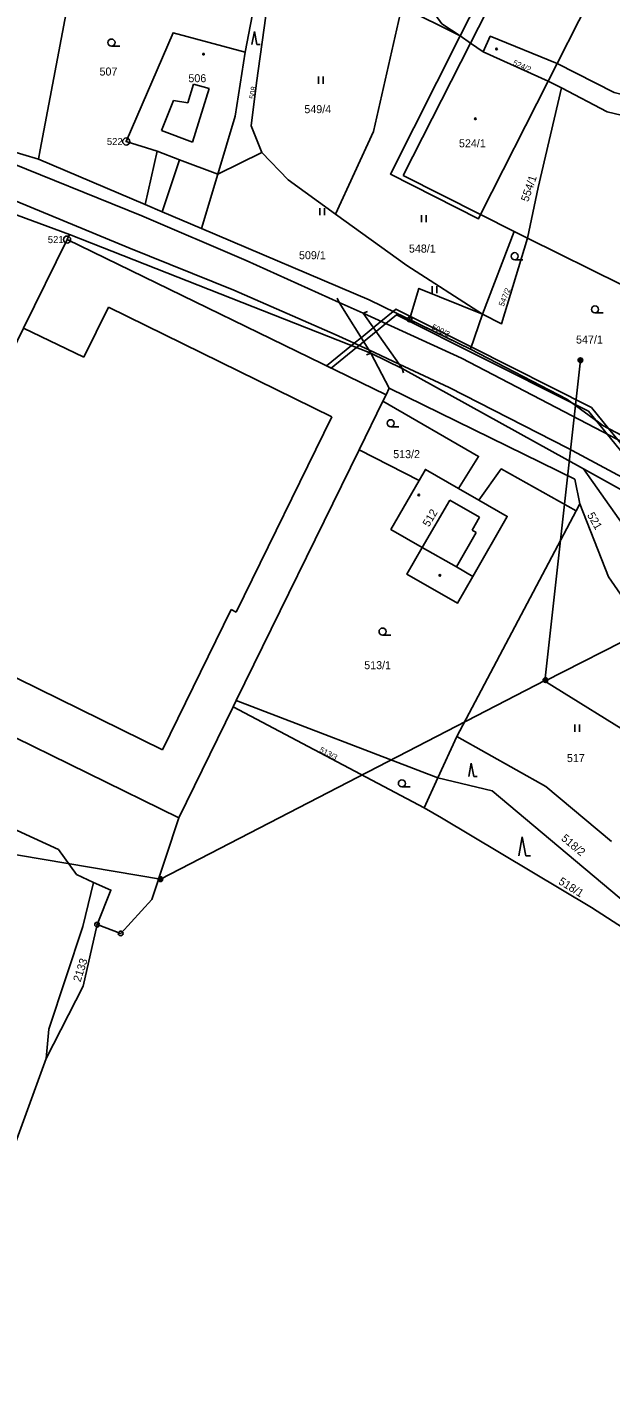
# Model space of a CAD drawing. Extents: x -504988 to -494607, y -1123820 to -1114018.
# Drawn here: x -499771.3 to -499647.4, y -1121578.3 to -1121291.8 of the extents above; entities that cross this region are included whole.
import ezdxf

# ---------------------------------------------------------------- set-up
doc = ezdxf.new("R2010")
doc.units = 0
for name, color, linetype in [('Hranice parcel', 7, 'Continuous'), ('Parcelní čísla', 7, 'Continuous'), ('Poz předměty', 7, 'Continuous'), ('Vnitřní kresba', 7, 'Continuous'), ('Věcná břemena k části', 7, 'Continuous'), ('Značky bodu BP', 7, 'Continuous'), ('Značky budov', 7, 'Continuous'), ('Značky kultur', 7, 'Continuous')]:
    doc.layers.add(name, color=color, linetype=linetype)

msp = doc.modelspace()

# ---------------------------------------------------------------- linework, layer by layer
at = {"layer": 'Hranice parcel'}
for p, q in [((-499724.89, -1121297.16), (-499720.54, -1121274.67)), ((-499679.21, -1121293.69), (-499691.64, -1121287.55)), ((-499679.21, -1121293.69), (-499677.32, -1121289.95)), ((-499660.52, -1121303.32), (-499674.35, -1121297.14)), ((-499660.52, -1121303.32), (-499658.64, -1121299.61)), ((-499674.89, -1121331.64), (-499660.52, -1121303.32)), ((-499657.71, -1121304.78), (-499660.52, -1121303.32)), ((-499775.48, -1121317.95), (-499768.83, -1121319.89)), ((-499768.83, -1121319.89), (-499746.13, -1121329.54)), ((-499721.37, -1121318.52), (-499730.69, -1121323.08)), ((-499730.69, -1121323.08), (-499734.16, -1121334.64)), ((-499762.19, -1121335.87), (-499776.61, -1121330.59)), ((-499667.74, -1121335.23), (-499674.89, -1121331.64)), ((-499698.2, -1121361.14), (-499762.19, -1121335.87)), ((-499667.74, -1121335.23), (-499674.46, -1121352.85)), ((-499664.88, -1121336.65), (-499667.74, -1121335.23)), ((-499689.98, -1121353.94), (-499677.04, -1121360.24)), ((-499677.04, -1121360.24), (-499674.46, -1121352.85)), ((-499694.28, -1121368.51), (-499698.2, -1121361.14)), ((-499700.68, -1121381.61), (-499695.62, -1121371.28)), ((-499726.78, -1121434.85), (-499700.68, -1121381.61)), ((-499687.94, -1121388.13), (-499700.68, -1121381.61)), ((-499613.66, -1121407.52), (-499653.04, -1121385.68)), ((-499654.59, -1121394.58), (-499679.93, -1121442.5)), ((-499654.59, -1121394.58), (-499653.82, -1121393.13)), ((-499727.44, -1121436.2), (-499726.78, -1121434.85)), ((-499726.78, -1121434.85), (-499683.98, -1121451.32)), ((-499686.88, -1121457.64), (-499727.44, -1121436.2)), ((-499683.98, -1121451.32), (-499679.93, -1121442.5)), ((-499686.88, -1121457.64), (-499683.98, -1121451.32)), ((-499796.03, -1121590.12), (-499767.19, -1121510.89))]:
    msp.add_line(p, q, dxfattribs=at)
for points in [[(-499658.64, -1121299.61), (-499644.8, -1121272.34), (-499651.14, -1121269.15), (-499649.42, -1121265.81), (-499653.19, -1121263.9), (-499654, -1121265.77), (-499662.66, -1121261.39), (-499677.32, -1121289.95)], [(-499768.83, -1121319.89), (-499768.42, -1121317.94), (-499758.45, -1121265.23)], [(-499721.37, -1121318.52), (-499723.64, -1121312.8), (-499722.48, -1121303.72), (-499718.5, -1121275.17)], [(-499689.23, -1121276.84), (-499687.48, -1121285.03), (-499683.09, -1121291.14), (-499679.21, -1121293.69)], [(-499691.64, -1121287.55), (-499697.61, -1121314.02), (-499705.71, -1121331.61)], [(-499724.89, -1121297.16), (-499740.23, -1121293.04), (-499750.18, -1121316.15), (-499743.61, -1121318.23), (-499746.13, -1121329.54)], [(-499679.21, -1121293.69), (-499694.05, -1121323.07), (-499675.36, -1121332.58), (-499674.89, -1121331.64)], [(-499674.35, -1121297.14), (-499677.02, -1121295.24), (-499679.21, -1121293.69)], [(-499658.64, -1121299.61), (-499672.82, -1121293.79), (-499674.35, -1121297.14)], [(-499730.69, -1121323.08), (-499727.01, -1121310.79), (-499724.89, -1121297.16)], [(-499627.36, -1121310.43), (-499646.5, -1121305.74), (-499658.64, -1121299.61)], [(-499664.88, -1121336.65), (-499662.64, -1121325.9), (-499657.71, -1121304.78)], [(-499617.13, -1121316.62), (-499628.01, -1121314.56), (-499647.96, -1121309.84), (-499657.71, -1121304.78)], [(-499705.71, -1121331.61), (-499715.76, -1121324.3), (-499721.37, -1121318.52)], [(-499746.13, -1121329.54), (-499742.53, -1121331.07), (-499734.16, -1121334.64)], [(-499674.46, -1121352.85), (-499690.56, -1121342.51), (-499705.71, -1121331.61)], [(-499734.16, -1121334.64), (-499698.53, -1121349.79), (-499689.98, -1121353.94)], [(-499762.19, -1121335.87), (-499762.73, -1121336.98), (-499771.96, -1121355.8), (-499775.82, -1121363.67), (-499780.28, -1121372.8), (-499791.37, -1121395.46), (-499806.66, -1121426.63), (-499810.2, -1121445.62)], [(-499664.88, -1121336.65), (-499670.43, -1121354.87), (-499674.46, -1121352.85)], [(-499634.39, -1121349.22), (-499644.84, -1121346.59), (-499664.88, -1121336.65)], [(-499689.98, -1121353.94), (-499687.99, -1121347.37), (-499674.46, -1121352.85)], [(-499677.04, -1121360.24), (-499656.58, -1121370.86), (-499648.9, -1121376.44), (-499619.14, -1121392.12), (-499612.64, -1121395.76)], [(-499653.04, -1121385.68), (-499691.55, -1121364.36), (-499698.2, -1121361.14)], [(-499695.62, -1121371.28), (-499694.96, -1121369.94), (-499694.28, -1121368.51)], [(-499653.82, -1121393.13), (-499654.87, -1121387.9), (-499694.28, -1121368.51)], [(-499695.62, -1121371.28), (-499675.32, -1121383.05), (-499679.58, -1121389.82), (-499686.6, -1121385.8), (-499687.94, -1121388.13)], [(-499654.59, -1121394.58), (-499670.48, -1121385.68), (-499675.25, -1121392.31), (-499669.22, -1121395.77), (-499676.53, -1121408.52), (-499679.81, -1121414.22), (-499690.53, -1121408.07), (-499687.26, -1121402.38), (-499693.92, -1121398.55), (-499687.94, -1121388.13)], [(-499618.88, -1121417.49), (-499627.49, -1121409.6), (-499636.89, -1121409.57), (-499641.74, -1121401.58), (-499653.04, -1121385.68)], [(-499621.67, -1121426.59), (-499639.89, -1121419.87), (-499647.68, -1121408.61), (-499653.82, -1121393.13)], [(-499756.36, -1121482.48), (-499751.35, -1121484.35), (-499744.7, -1121477.14), (-499739.01, -1121459.79), (-499727.44, -1121436.2)], [(-499679.93, -1121442.5), (-499661.04, -1121453.14), (-499647.06, -1121464.82)], [(-499809.35, -1121446.01), (-499764.59, -1121466.5), (-499760.71, -1121471.8), (-499757.14, -1121473.54)], [(-499632.46, -1121483.98), (-499633.07, -1121487.13), (-499672.4, -1121454.06), (-499683.98, -1121451.32)], [(-499602.43, -1121514.57), (-499608.68, -1121510.23), (-499636.51, -1121488.38), (-499651.33, -1121478.82), (-499683.22, -1121459.82), (-499686.88, -1121457.64)], [(-499767.19, -1121510.89), (-499766.59, -1121504.7), (-499759.42, -1121482.9), (-499757.14, -1121473.54)], [(-499757.14, -1121473.54), (-499753.42, -1121475.15), (-499756.36, -1121482.48)], [(-499767.19, -1121510.89), (-499759.35, -1121495.53), (-499756.36, -1121482.48)]]:
    msp.add_lwpolyline(points, dxfattribs=at)
at = {"layer": 'Poz předměty'}
for p, q in [((-499661.23, -1121430.76), (-499653.68, -1121362.61)), ((-499661.23, -1121430.76), (-499639.89, -1121419.87)), ((-499661.12, -1121430.53), (-499742.91, -1121472.82)), ((-499661.23, -1121430.76), (-499620.22, -1121456.31)), ((-499742.91, -1121472.82), (-499867.88, -1121451.81))]:
    msp.add_line(p, q, dxfattribs=at)
for centre, radius in [((-499653.68, -1121362.61), 0.5), ((-499653.68, -1121362.61), 0.4), ((-499653.68, -1121362.61), 0.3), ((-499653.68, -1121362.61), 0.2), ((-499653.68, -1121362.61), 0.1), ((-499661.12, -1121430.53), 0.5), ((-499661.12, -1121430.53), 0.4), ((-499661.12, -1121430.53), 0.3), ((-499661.12, -1121430.53), 0.2), ((-499661.12, -1121430.53), 0.1), ((-499742.91, -1121472.82), 0.5), ((-499742.91, -1121472.82), 0.4), ((-499742.91, -1121472.82), 0.3), ((-499742.91, -1121472.82), 0.2), ((-499742.91, -1121472.82), 0.1)]:
    msp.add_circle(centre, radius, dxfattribs=at)
at = {"layer": 'Vnitřní kresba'}
for p, q in [((-499677.02, -1121295.24), (-499661.15, -1121264.12)), ((-499691.36, -1121323.36), (-499677.02, -1121295.24)), ((-499737.11, -1121307.96), (-499735.88, -1121303.95)), ((-499732.53, -1121304.86), (-499736.1, -1121316.26)), ((-499735.88, -1121303.95), (-499732.53, -1121304.86)), ((-499742.66, -1121313.84), (-499740.13, -1121307.41)), ((-499740.13, -1121307.41), (-499737.11, -1121307.96)), ((-499736.1, -1121316.26), (-499742.66, -1121313.84)), ((-499780.86, -1121318.23), (-499746.87, -1121331.96)), ((-499738.83, -1121320.02), (-499743.61, -1121318.23)), ((-499738.83, -1121320.02), (-499742.53, -1121331.07)), ((-499730.69, -1121323.08), (-499738.83, -1121320.02)), ((-499674.89, -1121331.64), (-499691.36, -1121323.36)), ((-499749.65, -1121338.74), (-499783.8, -1121324.57)), ((-499746.87, -1121331.96), (-499724.72, -1121341.43)), ((-499762.73, -1121336.98), (-499694.96, -1121369.94)), ((-499727.32, -1121347.72), (-499749.65, -1121338.74)), ((-499724.72, -1121341.43), (-499704.96, -1121350.37)), ((-499705.75, -1121357.11), (-499727.32, -1121347.72)), ((-499759.18, -1121361.98), (-499753.97, -1121351.32)), ((-499753.97, -1121351.32), (-499706.49, -1121374.6)), ((-499705.32, -1121349.44), (-499704.96, -1121350.37)), ((-499698.64, -1121360.43), (-499704.96, -1121350.37)), ((-499704.96, -1121350.37), (-499699.83, -1121352.62)), ((-499698.9, -1121352.26), (-499699.83, -1121352.62)), ((-499699.83, -1121352.62), (-499692.19, -1121363.45)), ((-499699.83, -1121352.62), (-499678.95, -1121362.19)), ((-499771.96, -1121355.8), (-499759.18, -1121361.98)), ((-499698.64, -1121360.43), (-499705.75, -1121357.11)), ((-499698.2, -1121361.14), (-499698.64, -1121360.43)), ((-499692.19, -1121363.45), (-499698.64, -1121360.43)), ((-499699.15, -1121361.47), (-499698.2, -1121361.14)), ((-499681.59, -1121368.41), (-499692.19, -1121363.45)), ((-499692.19, -1121363.45), (-499691.55, -1121364.36)), ((-499678.95, -1121362.19), (-499653.79, -1121375.29)), ((-499691.23, -1121365.31), (-499691.55, -1121364.36)), ((-499656.34, -1121381.3), (-499681.59, -1121368.41)), ((-499726.83, -1121416.1), (-499706.49, -1121374.6)), ((-499653.79, -1121375.29), (-499628.06, -1121388.77)), ((-499631.34, -1121394.73), (-499656.34, -1121381.3)), ((-499681.45, -1121392.3), (-499687.26, -1121402.38)), ((-499675.09, -1121395.95), (-499681.45, -1121392.3)), ((-499679.58, -1121389.82), (-499675.25, -1121392.31)), ((-499676.68, -1121398.73), (-499675.09, -1121395.95)), ((-499680, -1121406.52), (-499675.81, -1121399.22)), ((-499675.81, -1121399.22), (-499676.68, -1121398.73)), ((-499687.26, -1121402.38), (-499680, -1121406.52)), ((-499676.53, -1121408.52), (-499680, -1121406.52)), ((-499742.47, -1121445.34), (-499727.88, -1121415.58)), ((-499727.88, -1121415.58), (-499726.83, -1121416.1)), ((-499791.12, -1121421.5), (-499742.47, -1121445.34)), ((-499739.01, -1121459.79), (-499806.66, -1121426.63))]:
    msp.add_line(p, q, dxfattribs=at)
at = {"layer": 'Věcná břemena k části'}
for points in [[(-499701.27, -1121359.93), (-499700.71, -1121359.47), (-499699.74, -1121358.68), (-499697.09, -1121356.51), (-499695.03, -1121354.82), (-499692.73, -1121352.94), (-499655.48, -1121371.66), (-499656.58, -1121370.86), (-499677.04, -1121360.24), (-499693.46, -1121352.25), (-499696.04, -1121354.36), (-499697.67, -1121355.69), (-499700.28, -1121357.82), (-499701.71, -1121359), (-499702.34, -1121359.51)], [(-499693.46, -1121352.25), (-499689.98, -1121353.94), (-499689.79, -1121353.31), (-499692.87, -1121351.76)], [(-499689.98, -1121353.94), (-499677.04, -1121360.24), (-499676.88, -1121359.79), (-499689.79, -1121353.31)], [(-499707.59, -1121363.8), (-499706.6, -1121364.28), (-499701.27, -1121359.93), (-499702.34, -1121359.51)], [(-499656.58, -1121370.86), (-499655.48, -1121371.66), (-499651.96, -1121373.43), (-499650.39, -1121375.36), (-499648.9, -1121376.44), (-499647.7, -1121377.07), (-499651.32, -1121372.63), (-499676.88, -1121359.79), (-499677.04, -1121360.24)], [(-499650.39, -1121375.36), (-499647.95, -1121378.35), (-499637.13, -1121391.62), (-499633.63, -1121395.91), (-499632.86, -1121395.28), (-499634.84, -1121392.85), (-499645.7, -1121379.53), (-499647.7, -1121377.07), (-499648.9, -1121376.44)]]:
    msp.add_lwpolyline(points, close=True, dxfattribs=at)
at = {"layer": 'Značky bodu BP'}
for centre, radius in [((-499750.18, -1121316.15), 0.75), ((-499750.18, -1121316.15), 0.03), ((-499762.73, -1121336.98), 0.75), ((-499762.73, -1121336.98), 0.03), ((-499689.98, -1121353.94), 0.5), ((-499689.98, -1121353.94), 0.0303), ((-499756.36, -1121482.48), 0.5), ((-499756.36, -1121482.48), 0.0303), ((-499751.35, -1121484.35), 0.5), ((-499751.35, -1121484.35), 0.0303)]:
    msp.add_circle(centre, radius, dxfattribs=at)
at = {"layer": 'Značky budov'}
for centre in [(-499733.75, -1121297.6), (-499671.49, -1121296.5), (-499675.98, -1121311.33), (-499688.01, -1121391.22), (-499683.53, -1121408.3)]:
    msp.add_circle(centre, 0.175, dxfattribs=at)
at = {"layer": 'Značky kultur'}
for p, q in [((-499722.92, -1121292.76), (-499723.45, -1121295.56)), ((-499722.4, -1121295.56), (-499722.92, -1121292.76)), ((-499753.3, -1121295.89), (-499751.55, -1121295.89)), ((-499722.4, -1121295.56), (-499721.7, -1121295.56)), ((-499709.33, -1121303.88), (-499709.33, -1121302.38)), ((-499708.33, -1121303.88), (-499708.33, -1121302.38)), ((-499709.03, -1121331.8), (-499709.03, -1121330.3)), ((-499708.03, -1121331.8), (-499708.03, -1121330.3)), ((-499687.46, -1121333.29), (-499687.46, -1121331.79)), ((-499686.46, -1121333.29), (-499686.46, -1121331.79)), ((-499667.63, -1121341.26), (-499665.88, -1121341.26)), ((-499685.15, -1121348.35), (-499685.15, -1121346.85)), ((-499684.15, -1121348.35), (-499684.15, -1121346.85)), ((-499650.58, -1121352.56), (-499648.83, -1121352.56)), ((-499693.97, -1121376.73), (-499692.22, -1121376.73)), ((-499695.71, -1121420.98), (-499693.96, -1121420.98)), ((-499654.88, -1121441.5), (-499654.88, -1121440)), ((-499653.88, -1121441.5), (-499653.88, -1121440)), ((-499676.85, -1121448.18), (-499677.38, -1121450.98)), ((-499676.33, -1121450.98), (-499676.85, -1121448.18)), ((-499676.33, -1121450.98), (-499675.63, -1121450.98)), ((-499691.6, -1121453.23), (-499689.85, -1121453.23)), ((-499666.04, -1121463.84), (-499666.79, -1121467.84)), ((-499665.29, -1121467.84), (-499666.04, -1121463.84)), ((-499665.29, -1121467.84), (-499664.29, -1121467.84))]:
    msp.add_line(p, q, dxfattribs=at)
for centre in [(-499753.3, -1121295.14), (-499667.63, -1121340.51), (-499650.58, -1121351.81), (-499693.97, -1121375.98), (-499695.71, -1121420.23), (-499691.6, -1121452.48)]:
    msp.add_circle(centre, 0.75, dxfattribs=at)

# ---------------------------------------------------------------- texts
at = {"layer": 'Parcelní čísla'}
for s, p in [('507', (-499755.84, -1121302.14)), ('506', (-499736.96, -1121303.56)), ('549/4', (-499712.32, -1121310.13)), ('524/1', (-499679.47, -1121317.38)), ('548/1', (-499690.1, -1121339.74)), ('509/1', (-499713.46, -1121341.15)), ('547/1', (-499654.6, -1121359.07)), ('513/2', (-499693.45, -1121383.4)), ('513/1', (-499699.6, -1121428.22)), ('517', (-499656.54, -1121447.95))]:
    msp.add_text(s, height=1.7, dxfattribs=at).set_placement(p)
for s, height, rotation, p in [('524/2', 1.2, 336, (-499668.14, -1121299.85)), ('508', 1.2, 81, (-499722.86, -1121307.2)), ('554/1', 1.7, 71, (-499664.77, -1121329.08)), ('547/2', 1.2, 68, (-499669.98, -1121351.28)), ('509/3', 1.2, 334, (-499685.4, -1121355.95)), ('512', 1.7, 59, (-499685.88, -1121398.14)), ('521', 1.7, 300, (-499652.31, -1121395.49)), ('513/3', 1.2, 332, (-499709.25, -1121445.72)), ('518/2', 1.7, 320, (-499657.89, -1121464.39)), ('518/1', 1.7, 328, (-499658.49, -1121473.73)), ('2133', 1.7, 72, (-499759.9, -1121494.78))]:
    msp.add_text(s, height=height, rotation=rotation, dxfattribs=at).set_placement(p)
at = {"layer": 'Značky bodu BP'}
for s, p in [('522', (-499754.28, -1121316.9)), ('521', (-499766.83, -1121337.73))]:
    msp.add_text(s, height=1.5, dxfattribs=at).set_placement(p)

doc.saveas('drawing.dxf')
